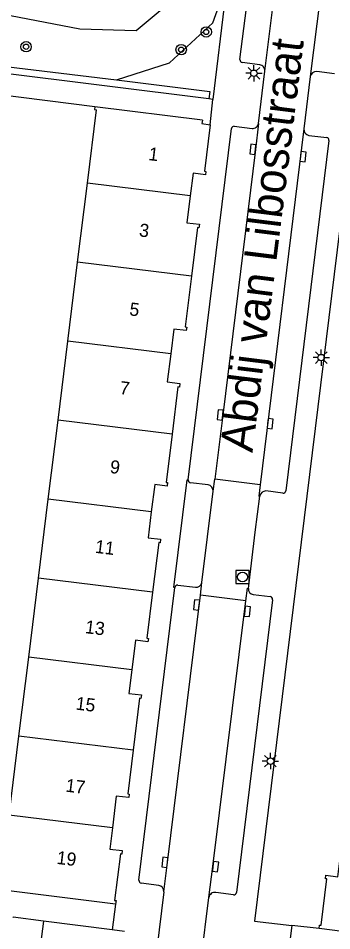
# Model space of a CAD drawing. Extents: x 131000 to 133014, y 396499 to 399001.
# Drawn here: x 131798.1 to 131822, y 397226.6 to 397296.4 of the extents above; entities that cross this region are included whole.
import ezdxf

# ---------------------------------------------------------------- set-up
doc = ezdxf.new("R2010")
doc.units = 0
for name, color, linetype in [('gg-afsc-erfafscheiding', 7, 'Continuous'), ('gg-afsc-muur', 7, 'Continuous'), ('gg-anno-huisnummerreeks BGT', 7, 'Continuous'), ('gg-anno-openbare ruimte label', 7, 'Continuous'), ('gg-bbg-gedigitaliseerde bebouwing', 7, 'Continuous'), ('gg-bbg-hoofdgebouw', 7, 'Continuous'), ('gg-bbg-tussenscheiding', 7, 'Continuous'), ('gg-knt-bovenkant onderkant talud', 7, 'Continuous'), ('gg-knt-verharding', 7, 'Continuous'), ('gg-knt-verharding nz', 7, 'Continuous'), ('gt-grn-groengrens', 7, 'Continuous'), ('gt-grn-weggrens', 7, 'Continuous'), ('gt-symb-boom', 7, 'Continuous'), ('gt-symb-kolk', 7, 'Continuous'), ('gt-symb-lichtmast', 7, 'Continuous'), ('gt-symb-rioolschacht', 7, 'Continuous')]:
    doc.layers.add(name, color=color, linetype=linetype)

# ---------------------------------------------------------------- blocks, each defined once
blk = doc.blocks.new('gt0-KOLK')
at = {"layer": 'gt-symb-kolk'}
blk.add_lwpolyline([(0, 0), (0.375, 0), (0.375, 0.4), (-0.375, 0.4), (-0.375, 0), (0, 0)], dxfattribs=at)
blk = doc.blocks.new('gt0-LMAST')
at = {"layer": 'gt-symb-lichtmast'}
for p, q in [((-0.182, 0.173), (-0.447, 0.438)), ((-0.005, 0.246), (-0.005, 0.621)), ((0.172, 0.173), (0.437, 0.438)), ((-0.255, -0.004), (-0.63, -0.004)), ((-0.182, -0.181), (-0.447, -0.446)), ((-0.005, -0.254), (-0.005, -0.629)), ((0.437, -0.446), (0.172, -0.181)), ((0.245, -0.004), (0.62, -0.004))]:
    blk.add_line(p, q, dxfattribs=at)
blk.add_circle((-0.005, -0.004), 0.25, dxfattribs=at)
blk = doc.blocks.new('gt0-RS')
at = {"layer": 'gt-symb-rioolschacht'}
blk.add_lwpolyline([(-0.5, -0.5), (0.5, -0.5), (0.5, 0.5), (-0.5, 0.5)], close=True, dxfattribs=at)
blk.add_circle((0, 0), 0.375, dxfattribs=at)
blk = doc.blocks.new('gt0-BOOM')
at = {"layer": 'gt-symb-boom'}
for radius in [0.4, 0.2]:
    blk.add_circle((0, 0), radius, dxfattribs=at)

msp = doc.modelspace()

# ---------------------------------------------------------------- linework, layer by layer
at = {"layer": 'gg-afsc-erfafscheiding'}
msp.add_line((131821.085, 397226.77), (131819, 397227.02), dxfattribs=at)
at = {"layer": 'gg-afsc-muur'}
msp.add_line((131803.954, 397289.641), (131794.96, 397290.76), dxfattribs=at)
msp.add_lwpolyline([(131800.011, 397227.348), (131797.692, 397227.654), (131797.68, 397227.588)], dxfattribs=at)
at = {"layer": 'gg-bbg-gedigitaliseerde bebouwing'}
for p, q in [((131803.38, 397283.78), (131804.076, 397289.405)), ((131802.632, 397277.74), (131803.38, 397283.78)), ((131801.885, 397271.7), (131802.632, 397277.74)), ((131801.137, 397265.659), (131801.885, 397271.7)), ((131800.39, 397259.619), (131801.137, 397265.659)), ((131799.642, 397253.579), (131800.39, 397259.619)), ((131798.895, 397247.538), (131799.642, 397253.579)), ((131798.147, 397241.498), (131798.895, 397247.538)), ((131797.399, 397235.458), (131798.147, 397241.498))]:
    msp.add_line(p, q, dxfattribs=at)
at = {"layer": 'gg-bbg-hoofdgebouw'}
for p, q in [((131812.16, 397288.61), (131803.954, 397289.641)), ((131805.534, 397228.647), (131796.545, 397229.776)), ((131800.011, 397227.348), (131799.619, 397224.305)), ((131805.279, 397226.669), (131800.011, 397227.348)), ((131806.219, 397226.548), (131805.279, 397226.669)), ((131830.078, 397225.668), (131821.085, 397226.77))]:
    msp.add_line(p, q, dxfattribs=at)
for points in [[(131803.954, 397289.641), (131803.927, 397289.423), (131804.076, 397289.405)], [(131812.16, 397288.61), (131812.127, 397288.345), (131812.762, 397288.263)], [(131812.762, 397288.263), (131812.324, 397284.707), (131812.433, 397284.694), (131812.4, 397284.426), (131811.447, 397284.543), (131811.234, 397282.815)], [(131811.234, 397282.815), (131810.982, 397280.762), (131811.934, 397280.645), (131811.901, 397280.377), (131811.793, 397280.39), (131811.335, 397276.671)], [(131811.335, 397276.671), (131810.858, 397272.797), (131810.967, 397272.784), (131810.933, 397272.516), (131809.981, 397272.633), (131809.747, 397270.734)], [(131809.747, 397270.734), (131809.483, 397268.583), (131810.435, 397268.466), (131810.402, 397268.198), (131810.294, 397268.211), (131809.848, 397264.589)], [(131809.848, 397264.589), (131809.393, 397260.897), (131809.502, 397260.883), (131809.469, 397260.615), (131808.516, 397260.733), (131808.26, 397258.652)], [(131808.26, 397258.652), (131808.017, 397256.674), (131808.97, 397256.556), (131808.936, 397256.288), (131808.828, 397256.302), (131808.361, 397252.508)], [(131808.361, 397252.508), (131807.927, 397248.987), (131808.036, 397248.974), (131808.003, 397248.706), (131807.051, 397248.823), (131806.773, 397246.57)], [(131806.773, 397246.57), (131806.551, 397244.764), (131807.504, 397244.647), (131807.47, 397244.379), (131807.362, 397244.392), (131806.874, 397240.426)], [(131806.874, 397240.426), (131806.462, 397237.077), (131806.569, 397237.064), (131806.536, 397236.796), (131805.584, 397236.913), (131805.285, 397234.489)], [(131805.285, 397234.489), (131805.084, 397232.853), (131806.037, 397232.736), (131806.004, 397232.468), (131805.895, 397232.481), (131805.458, 397228.929), (131805.568, 397228.915), (131805.534, 397228.647)], [(131821.085, 397226.77), (131821.118, 397227.038), (131821.227, 397227.025), (131821.663, 397230.578), (131821.555, 397230.591), (131821.587, 397230.859), (131822.52, 397230.744), (131822.77, 397232.774)]]:
    msp.add_lwpolyline(points, dxfattribs=at)
at = {"layer": 'gg-bbg-tussenscheiding'}
for p, q in [((131811.234, 397282.815), (131803.38, 397283.78)), ((131811.335, 397276.671), (131802.632, 397277.74)), ((131809.747, 397270.734), (131801.885, 397271.7)), ((131809.848, 397264.589), (131801.137, 397265.659)), ((131808.26, 397258.652), (131800.39, 397259.619)), ((131808.361, 397252.508), (131799.642, 397253.579)), ((131806.773, 397246.57), (131798.895, 397247.538)), ((131806.874, 397240.426), (131798.147, 397241.498)), ((131805.285, 397234.489), (131797.399, 397235.458))]:
    msp.add_line(p, q, dxfattribs=at)
at = {"layer": 'gg-knt-bovenkant onderkant talud'}
msp.add_line((131779.445, 397294.881), (131805.589, 397291.691), dxfattribs=at)
for points in [[(131778.992, 397305.725), (131776.158, 397305.288), (131774.082, 397303.766), (131775.085, 397302.085), (131782.132, 397300.576), (131788.873, 397298.304), (131802.792, 397295.604), (131807.102, 397295.464), (131809.85, 397297.752), (131810.158, 397300.866), (131807.253, 397303.52), (131802.595, 397304.045), (131778.992, 397305.725)], [(131805.589, 397291.691), (131809.651, 397292.994), (131812.95, 397296.057), (131814.01, 397298.998)]]:
    msp.add_lwpolyline(points, dxfattribs=at)
at = {"layer": 'gg-knt-verharding'}
for p, q in [((131815.029, 397293.245), (131816.344, 397303.785)), ((131814.01, 397298.998), (131812.952, 397290.2)), ((131812.647, 397290.238), (131768.769, 397295.719)), ((131816.55, 397292.83), (131815.199, 397293.007)), ((131822.259, 397292.149), (131820.899, 397292.329)), ((131820.405, 397291.942), (131819.909, 397287.955)), ((131812.952, 397290.2), (131812.647, 397290.238)), ((131811.066, 397261.1), (131814.387, 397287.968)), ((131814.591, 397288.144), (131815.96, 397287.982)), ((131820.296, 397287.442), (131821.661, 397287.285)), ((131821.83, 397287.059), (131818.534, 397260.252)), ((131812.604, 397260.724), (131811.25, 397260.867)), ((131812.984, 397260.239), (131813.1, 397261.158)), ((131816.567, 397260.72), (131813.1, 397261.158)), ((131812.117, 397253.256), (131812.984, 397260.239)), ((131810.282, 397253.048), (131811.625, 397252.881)), ((131812.008, 397252.267), (131812.117, 397253.256)), ((131807.314, 397230.47), (131810.047, 397252.858)), ((131815.492, 397251.838), (131812.008, 397252.267)), ((131816.046, 397252.319), (131817.338, 397252.173)), ((131817.518, 397251.928), (131814.77, 397229.542)), ((131808.835, 397230.08), (131807.496, 397230.249)), ((131814.54, 397229.363), (131813.192, 397229.531))]:
    msp.add_line(p, q, dxfattribs=at)
for points in [[(131816.446, 397288.36), (131816.446, 397288.364), (131816.932, 397292.363)], [(131823.51, 397287.18), (131816.13, 397227.35), (131819, 397227.02)], [(131810.047, 397252.858), (131809.983, 397252.866), (131810.989, 397261.11), (131811.066, 397261.1)], [(131816.567, 397260.72), (131816.462, 397259.861), (131816.541, 397259.851)], [(131818.315, 397260.076), (131817.016, 397260.249), (131816.858, 397260.218), (131816.724, 397260.156), (131816.582, 397259.986), (131816.541, 397259.851)], [(131815.678, 397252.795), (131816.182, 397257.105), (131816.541, 397259.851)], [(131815.492, 397251.838), (131815.611, 397252.803), (131815.678, 397252.795)], [(131809.227, 397229.593), (131806.623, 397208.399), (131806.25, 397205.671)], [(131812.077, 397224.416), (131812.655, 397229.14), (131812.656, 397229.144)]]:
    msp.add_lwpolyline(points, dxfattribs=at)
for centre, radius, start, end in [((131815.244, 397293.219), 0.216, 172.96663, 258.10872), ((131816.509, 397292.406), 0.426, 354.13317, 84.43228), ((131820.872, 397291.854), 0.476, 86.79719, 169.35316), ((131814.588, 397287.941), 0.203, 89.25039, 172.32125), ((131816.015, 397288.412), 0.434, 262.64912, 353.10085), ((131820.39, 397287.915), 0.483, 175.28695, 258.77383), ((131821.631, 397287.087), 0.201, 352.09509, 81.48227), ((131811.285, 397261.083), 0.219, 175.65698, 260.93929), ((131812.462, 397260.221), 0.523, 1.95501, 74.20275), ((131818.333, 397260.278), 0.203, 264.94279, 352.63162), ((131810.265, 397252.828), 0.22, 85.65474, 172.25707), ((131811.672, 397253.33), 0.451, 264.07295, 350.556), ((131816.117, 397252.754), 0.441, 174.67903, 260.73685), ((131817.3, 397251.957), 0.22, 352.50918, 80.09981), ((131807.51, 397230.446), 0.198, 173.13192, 265.813), ((131808.743, 397229.604), 0.485, 358.65474, 79.00839), ((131813.107, 397229.084), 0.455, 79.26784, 172.39185), ((131814.575, 397229.555), 0.195, 259.67642, 356.10803)]:
    msp.add_arc(centre, radius, start, end, dxfattribs=at)
at = {"layer": 'gg-knt-verharding nz'}
for p, q in [((131821.859, 397303.751), (131820.405, 397291.942)), ((131819.909, 397287.955), (131816.567, 397260.72)), ((131805.534, 397228.647), (131805.279, 397226.669))]:
    msp.add_line(p, q, dxfattribs=at)
for points in [[(131816.932, 397292.363), (131818.003, 397300.948), (131818.382, 397304.171)], [(131816.446, 397288.36), (131816.216, 397286.361), (131813.719, 397266.042), (131813.1, 397261.158)], [(131809.227, 397229.593), (131809.49, 397231.821), (131812.008, 397252.267)], [(131812.656, 397229.144), (131812.968, 397231.532), (131815.492, 397251.838)], [(131819, 397227.02), (131818.751, 397225.034), (131818.795, 397225.028)]]:
    msp.add_lwpolyline(points, dxfattribs=at)
at = {"layer": 'gt-grn-groengrens'}
msp.add_lwpolyline([(131805.589, 397291.691), (131812.718, 397290.802), (131812.647, 397290.238)], dxfattribs=at)
at = {"layer": 'gt-grn-weggrens'}
msp.add_line((131812.762, 397288.263), (131812.952, 397290.2), dxfattribs=at)

# ---------------------------------------------------------------- block references
at = {"layer": 'gt-symb-boom'}
for p in [(131812.456, 397295.355), (131798.69, 397294.225), (131810.54, 397293.999)]:
    msp.add_blockref('gt0-BOOM', p, dxfattribs=at)
at = {"layer": 'gt-symb-kolk'}
for p, rotation in [((131816.216, 397286.361), 84.00113167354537), ((131819.649, 397285.84), -95.99886832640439), ((131813.719, 397266.042), 84.00113167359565), ((131817.143, 397265.415), -95.99886832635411), ((131811.915, 397251.51), 84.00113167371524), ((131815.394, 397251.05), -95.99886832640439), ((131809.49, 397231.821), 84.00113167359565), ((131812.968, 397231.532), -95.99886832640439)]:
    msp.add_blockref('gt0-KOLK', p, dxfattribs=dict(at, rotation=rotation))
at = {"layer": 'gt-symb-lichtmast'}
for p in [(131816.105, 397292.199), (131821.245, 397270.451), (131817.364, 397239.584)]:
    msp.add_blockref('gt0-LMAST', p, dxfattribs=at)
at = {"layer": 'gt-symb-rioolschacht'}
msp.add_blockref('gt0-RS', (131815.227, 397253.669), dxfattribs=at)

# ---------------------------------------------------------------- texts
at = {"layer": 'gg-anno-huisnummerreeks BGT'}
for s, p in [('1', (131808.007, 397285.559)), ('3', (131807.289, 397279.726)), ('5', (131806.546, 397273.686)), ('7', (131805.805, 397267.667)), ('9', (131805.061, 397261.63)), ('11', (131803.919, 397255.522)), ('13', (131803.162, 397249.377)), ('15', (131802.443, 397243.529)), ('17', (131801.671, 397237.254)), ('19', (131800.989, 397231.727))]:
    msp.add_text(s, height=1, rotation=353, dxfattribs=at).set_placement(p)
at = {"layer": 'gg-anno-openbare ruimte label'}
msp.add_text('Abdij van Lilbosstraat', height=2.5, rotation=82.9, dxfattribs=at).set_placement((131815.984, 397263.134))

doc.saveas('drawing.dxf')
